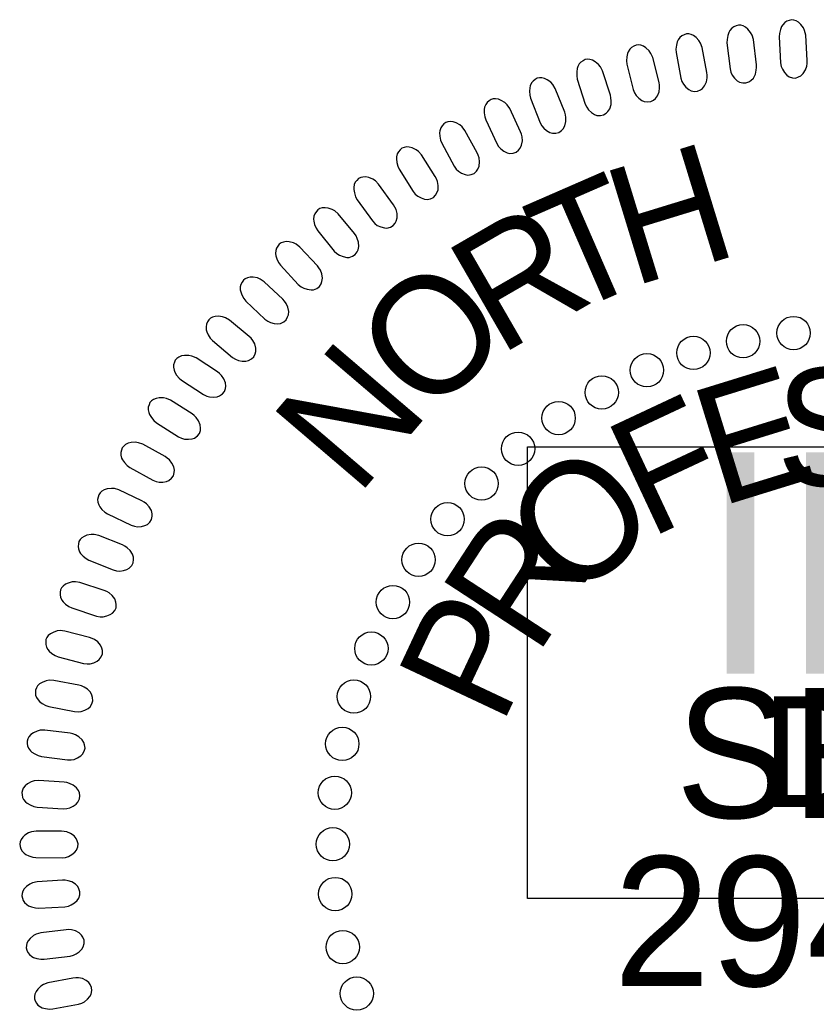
# Model space of a CAD drawing. Extents: x 18938 to 19565, y 6931 to 7973.
# Drawn here: x 19354.83 to 19359.81, y 7355.5 to 7361.68 of the extents above; entities that cross this region are included whole.
import ezdxf

# ---------------------------------------------------------------- set-up
doc = ezdxf.new("R2010")
doc.units = 0
for name, color, linetype in [('Old_Level_10', 7, 'Continuous'), ('Prop Pavement Schedule Description CELL', 7, 'Continuous'), ('Scratch_Level_5', 7, 'Continuous')]:
    doc.layers.add(name, color=color, linetype=linetype)

# ---------------------------------------------------------------- blocks, each defined once
blk = doc.blocks.new('Brandon J. McInnis')
at = {"layer": 'Old_Level_10'}
for points in [[(-52.946, 88.647), (-53.023, 89.871), (-53.074, 90.088), (-53.135, 90.223), (-53.257, 90.386), (-53.361, 90.49), (-53.478, 90.562), (-53.585, 90.596), (-53.698, 90.608), (-53.809, 90.581), (-53.926, 90.544), (-54.027, 90.478), (-54.125, 90.372), (-54.18, 90.288), (-54.238, 90.135), (-54.286, 89.952), (-54.298, 89.792), (-54.227, 88.537), (-54.195, 88.369), (-54.141, 88.232), (-54.042, 88.079), (-53.921, 87.947), (-53.819, 87.873), (-53.658, 87.823), (-53.508, 87.812), (-53.361, 87.862), (-53.26, 87.918), (-53.139, 88.026), (-53.031, 88.202), (-52.975, 88.386), (-52.953, 88.517)], [(-55.384, 88.444), (-55.538, 89.661), (-55.602, 89.875), (-55.672, 90.006), (-55.804, 90.161), (-55.914, 90.257), (-56.035, 90.322), (-56.145, 90.349), (-56.258, 90.355), (-56.367, 90.321), (-56.482, 90.276), (-56.578, 90.204), (-56.67, 90.092), (-56.719, 90.005), (-56.767, 89.848), (-56.804, 89.663), (-56.806, 89.502), (-56.656, 88.254), (-56.613, 88.088), (-56.551, 87.955), (-56.442, 87.808), (-56.313, 87.684), (-56.207, 87.617), (-56.044, 87.577), (-55.893, 87.576), (-55.75, 87.634), (-55.652, 87.697), (-55.538, 87.812), (-55.441, 87.995), (-55.397, 88.181), (-55.384, 88.313)], [(-57.766, 88.076), (-57.995, 89.281), (-58.073, 89.489), (-58.15, 89.617), (-58.292, 89.763), (-58.408, 89.852), (-58.533, 89.91), (-58.643, 89.929), (-58.758, 89.928), (-58.864, 89.887), (-58.975, 89.835), (-59.067, 89.757), (-59.152, 89.639), (-59.195, 89.55), (-59.233, 89.39), (-59.258, 89.203), (-59.251, 89.042), (-59.023, 87.806), (-58.969, 87.644), (-58.899, 87.515), (-58.781, 87.375), (-58.645, 87.259), (-58.534, 87.199), (-58.369, 87.169), (-58.219, 87.178), (-58.079, 87.245), (-57.985, 87.314), (-57.879, 87.435), (-57.794, 87.624), (-57.761, 87.813), (-57.756, 87.946)], [(-60.071, 87.604), (-60.375, 88.792), (-60.466, 88.995), (-60.552, 89.118), (-60.702, 89.254), (-60.824, 89.336), (-60.952, 89.386), (-61.064, 89.399), (-61.177, 89.39), (-61.281, 89.343), (-61.389, 89.284), (-61.476, 89.2), (-61.552, 89.077), (-61.591, 88.986), (-61.619, 88.823), (-61.632, 88.635), (-61.614, 88.475), (-61.309, 87.256), (-61.245, 87.097), (-61.167, 86.973), (-61.04, 86.841), (-60.897, 86.733), (-60.783, 86.681), (-60.616, 86.661), (-60.466, 86.679), (-60.331, 86.754), (-60.243, 86.829), (-60.144, 86.957), (-60.071, 87.151), (-60.05, 87.342), (-60.053, 87.474)], [(-62.405, 86.983), (-62.783, 88.15), (-62.886, 88.347), (-62.979, 88.464), (-63.138, 88.591), (-63.264, 88.665), (-63.396, 88.706), (-63.508, 88.712), (-63.62, 88.696), (-63.721, 88.643), (-63.825, 88.577), (-63.906, 88.489), (-63.975, 88.361), (-64.008, 88.266), (-64.026, 88.103), (-64.027, 87.914), (-63.999, 87.755), (-63.618, 86.558), (-63.544, 86.404), (-63.459, 86.285), (-63.324, 86.161), (-63.175, 86.063), (-63.058, 86.017), (-62.889, 86.008), (-62.741, 86.035), (-62.611, 86.119), (-62.527, 86.199), (-62.437, 86.333), (-62.376, 86.532), (-62.367, 86.723), (-62.379, 86.856)], [(-64.605, 86.167), (-65.057, 87.308), (-65.172, 87.498), (-65.272, 87.609), (-65.439, 87.725), (-65.569, 87.791), (-65.703, 87.824), (-65.815, 87.823), (-65.926, 87.8), (-66.023, 87.74), (-66.124, 87.668), (-66.199, 87.574), (-66.26, 87.443), (-66.286, 87.347), (-66.294, 87.183), (-66.283, 86.994), (-66.245, 86.838), (-65.79, 85.666), (-65.707, 85.517), (-65.614, 85.404), (-65.471, 85.288), (-65.316, 85.2), (-65.196, 85.161), (-65.028, 85.163), (-64.882, 85.2), (-64.758, 85.292), (-64.679, 85.377), (-64.597, 85.516), (-64.548, 85.718), (-64.552, 85.91), (-64.572, 86.041)], [(-66.723, 85.234), (-67.245, 86.344), (-67.372, 86.526), (-67.479, 86.631), (-67.652, 86.737), (-67.787, 86.794), (-67.922, 86.819), (-68.034, 86.811), (-68.144, 86.781), (-68.237, 86.715), (-68.332, 86.638), (-68.402, 86.539), (-68.454, 86.404), (-68.474, 86.306), (-68.472, 86.142), (-68.449, 85.954), (-68.402, 85.8), (-67.873, 84.661), (-67.781, 84.516), (-67.681, 84.409), (-67.532, 84.303), (-67.371, 84.224), (-67.25, 84.193), (-67.082, 84.206), (-66.938, 84.251), (-66.82, 84.351), (-66.746, 84.441), (-66.674, 84.585), (-66.637, 84.789), (-66.653, 84.98), (-66.681, 85.111)], [(-68.806, 84.22), (-69.397, 85.295), (-69.535, 85.47), (-69.648, 85.567), (-69.828, 85.662), (-69.966, 85.711), (-70.102, 85.727), (-70.213, 85.711), (-70.321, 85.675), (-70.41, 85.604), (-70.501, 85.52), (-70.563, 85.417), (-70.607, 85.279), (-70.621, 85.18), (-70.608, 85.017), (-70.574, 84.83), (-70.517, 84.68), (-69.918, 83.575), (-69.817, 83.437), (-69.71, 83.337), (-69.556, 83.24), (-69.389, 83.171), (-69.266, 83.148), (-69.099, 83.171), (-68.959, 83.226), (-68.847, 83.333), (-68.779, 83.427), (-68.716, 83.576), (-68.693, 83.782), (-68.72, 83.972), (-68.757, 84.099)], [(-70.823, 83.078), (-71.48, 84.114), (-71.63, 84.28), (-71.748, 84.369), (-71.933, 84.453), (-72.074, 84.493), (-72.211, 84.5), (-72.322, 84.478), (-72.427, 84.435), (-72.511, 84.358), (-72.596, 84.269), (-72.652, 84.162), (-72.687, 84.022), (-72.695, 83.923), (-72.672, 83.76), (-72.626, 83.577), (-72.56, 83.429), (-71.893, 82.364), (-71.783, 82.233), (-71.67, 82.139), (-71.509, 82.053), (-71.34, 81.995), (-71.215, 81.979), (-71.05, 82.013), (-70.914, 82.076), (-70.809, 82.19), (-70.747, 82.288), (-70.693, 82.44), (-70.683, 82.648), (-70.723, 82.836), (-70.766, 82.96)], [(-72.824, 81.723), (-73.545, 82.716), (-73.704, 82.872), (-73.828, 82.954), (-74.019, 83.026), (-74.162, 83.057), (-74.299, 83.056), (-74.408, 83.027), (-74.51, 82.977), (-74.589, 82.895), (-74.668, 82.801), (-74.717, 82.691), (-74.744, 82.548), (-74.745, 82.449), (-74.712, 82.288), (-74.655, 82.107), (-74.579, 81.965), (-73.847, 80.944), (-73.729, 80.82), (-73.611, 80.733), (-73.445, 80.657), (-73.272, 80.61), (-73.146, 80.602), (-72.984, 80.646), (-72.851, 80.718), (-72.754, 80.838), (-72.699, 80.939), (-72.654, 81.095), (-72.657, 81.303), (-72.708, 81.488), (-72.76, 81.61)], [(-74.704, 80.335), (-75.486, 81.28), (-75.655, 81.425), (-75.784, 81.5), (-75.978, 81.559), (-76.123, 81.582), (-76.26, 81.572), (-76.366, 81.535), (-76.465, 81.479), (-76.539, 81.392), (-76.612, 81.293), (-76.655, 81.181), (-76.672, 81.037), (-76.667, 80.937), (-76.624, 80.779), (-76.556, 80.603), (-76.471, 80.465), (-75.677, 79.492), (-75.551, 79.376), (-75.427, 79.297), (-75.257, 79.231), (-75.081, 79.195), (-74.955, 79.195), (-74.796, 79.249), (-74.668, 79.329), (-74.579, 79.455), (-74.53, 79.56), (-74.495, 79.718), (-74.512, 79.925), (-74.574, 80.106), (-74.634, 80.225)], [(-76.492, 78.795), (-77.331, 79.69), (-77.509, 79.825), (-77.643, 79.891), (-77.841, 79.938), (-77.986, 79.951), (-78.123, 79.933), (-78.226, 79.89), (-78.322, 79.828), (-78.39, 79.736), (-78.457, 79.632), (-78.492, 79.518), (-78.5, 79.373), (-78.489, 79.274), (-78.436, 79.119), (-78.356, 78.947), (-78.264, 78.816), (-77.409, 77.894), (-77.277, 77.786), (-77.149, 77.715), (-76.974, 77.66), (-76.796, 77.634), (-76.671, 77.642), (-76.516, 77.707), (-76.393, 77.795), (-76.312, 77.926), (-76.269, 78.034), (-76.244, 78.193), (-76.273, 78.399), (-76.348, 78.576), (-76.414, 78.691)], [(-78.154, 77.186), (-79.048, 78.026), (-79.234, 78.149), (-79.371, 78.207), (-79.572, 78.241), (-79.718, 78.246), (-79.853, 78.218), (-79.954, 78.169), (-80.045, 78.101), (-80.107, 78.006), (-80.167, 77.898), (-80.196, 77.782), (-80.195, 77.637), (-80.177, 77.538), (-80.115, 77.387), (-80.025, 77.22), (-79.924, 77.094), (-79.013, 76.229), (-78.874, 76.129), (-78.742, 76.066), (-78.564, 76.022), (-78.386, 76.009), (-78.261, 76.024), (-78.11, 76.098), (-77.993, 76.193), (-77.92, 76.33), (-77.884, 76.44), (-77.87, 76.601), (-77.911, 76.804), (-77.996, 76.976), (-78.07, 77.086)], [(-79.768, 75.399), (-80.712, 76.182), (-80.906, 76.293), (-81.046, 76.342), (-81.249, 76.363), (-81.395, 76.358), (-81.527, 76.323), (-81.625, 76.268), (-81.712, 76.194), (-81.768, 76.095), (-81.821, 75.983), (-81.843, 75.865), (-81.832, 75.721), (-81.809, 75.624), (-81.736, 75.477), (-81.636, 75.315), (-81.528, 75.197), (-80.565, 74.39), (-80.42, 74.299), (-80.284, 74.245), (-80.103, 74.212), (-79.925, 74.209), (-79.801, 74.234), (-79.655, 74.316), (-79.544, 74.418), (-79.479, 74.559), (-79.451, 74.671), (-79.447, 74.833), (-79.501, 75.033), (-79.596, 75.2), (-79.678, 75.305)], [(-81.292, 73.697), (-82.322, 74.363), (-82.527, 74.45), (-82.673, 74.483), (-82.876, 74.48), (-83.021, 74.458), (-83.148, 74.407), (-83.239, 74.341), (-83.317, 74.257), (-83.361, 74.153), (-83.4, 74.036), (-83.407, 73.916), (-83.38, 73.774), (-83.346, 73.68), (-83.256, 73.542), (-83.138, 73.394), (-83.016, 73.289), (-81.965, 72.601), (-81.81, 72.528), (-81.669, 72.49), (-81.486, 72.478), (-81.308, 72.497), (-81.188, 72.536), (-81.053, 72.635), (-80.955, 72.749), (-80.907, 72.897), (-80.892, 73.011), (-80.907, 73.172), (-80.984, 73.365), (-81.099, 73.519), (-81.192, 73.614)], [(-82.507, 71.674), (-83.542, 72.332), (-83.747, 72.418), (-83.893, 72.449), (-84.097, 72.446), (-84.241, 72.422), (-84.369, 72.37), (-84.458, 72.303), (-84.536, 72.219), (-84.579, 72.113), (-84.617, 71.997), (-84.623, 71.876), (-84.595, 71.735), (-84.56, 71.641), (-84.469, 71.504), (-84.35, 71.357), (-84.228, 71.253), (-83.17, 70.573), (-83.015, 70.501), (-82.873, 70.464), (-82.691, 70.454), (-82.513, 70.474), (-82.393, 70.513), (-82.259, 70.614), (-82.162, 70.73), (-82.115, 70.877), (-82.101, 70.992), (-82.117, 71.153), (-82.196, 71.344), (-82.312, 71.497), (-82.405, 71.593)], [(-83.81, 69.625), (-84.885, 70.217), (-85.095, 70.29), (-85.243, 70.311), (-85.445, 70.295), (-85.589, 70.262), (-85.712, 70.203), (-85.797, 70.13), (-85.869, 70.042), (-85.905, 69.934), (-85.937, 69.815), (-85.935, 69.694), (-85.898, 69.554), (-85.857, 69.464), (-85.759, 69.332), (-85.63, 69.193), (-85.501, 69.097), (-84.404, 68.485), (-84.245, 68.422), (-84.101, 68.395), (-83.918, 68.396), (-83.741, 68.427), (-83.624, 68.474), (-83.496, 68.582), (-83.407, 68.704), (-83.37, 68.854), (-83.363, 68.969), (-83.389, 69.129), (-83.48, 69.315), (-83.605, 69.461), (-83.704, 69.55)], [(-84.919, 67.501), (-86.029, 68.024), (-86.243, 68.084), (-86.392, 68.096), (-86.593, 68.067), (-86.734, 68.026), (-86.853, 67.958), (-86.934, 67.88), (-87, 67.787), (-87.03, 67.678), (-87.053, 67.556), (-87.044, 67.437), (-86.999, 67.3), (-86.952, 67.212), (-86.845, 67.087), (-86.708, 66.956), (-86.574, 66.867), (-85.439, 66.325), (-85.277, 66.274), (-85.131, 66.255), (-84.949, 66.268), (-84.775, 66.31), (-84.661, 66.364), (-84.54, 66.48), (-84.458, 66.607), (-84.431, 66.759), (-84.431, 66.876), (-84.467, 67.033), (-84.57, 67.213), (-84.703, 67.35), (-84.808, 67.433)], [(-85.858, 65.383), (-86.998, 65.834), (-87.216, 65.88), (-87.365, 65.884), (-87.565, 65.842), (-87.702, 65.792), (-87.817, 65.717), (-87.893, 65.634), (-87.953, 65.537), (-87.976, 65.426), (-87.992, 65.303), (-87.975, 65.184), (-87.921, 65.05), (-87.869, 64.965), (-87.754, 64.847), (-87.609, 64.726), (-87.47, 64.646), (-86.304, 64.176), (-86.139, 64.135), (-85.992, 64.125), (-85.811, 64.149), (-85.64, 64.202), (-85.529, 64.263), (-85.415, 64.387), (-85.343, 64.518), (-85.324, 64.672), (-85.332, 64.788), (-85.378, 64.943), (-85.492, 65.116), (-85.634, 65.245), (-85.744, 65.321)], [(-86.734, 63.193), (-87.901, 63.572), (-88.121, 63.605), (-88.27, 63.599), (-88.466, 63.545), (-88.601, 63.486), (-88.711, 63.404), (-88.781, 63.317), (-88.834, 63.216), (-88.85, 63.103), (-88.859, 62.98), (-88.834, 62.863), (-88.772, 62.732), (-88.714, 62.65), (-88.593, 62.54), (-88.441, 62.428), (-88.296, 62.357), (-87.103, 61.961), (-86.935, 61.93), (-86.788, 61.93), (-86.609, 61.966), (-86.442, 62.029), (-86.335, 62.097), (-86.23, 62.227), (-86.165, 62.363), (-86.157, 62.518), (-86.172, 62.633), (-86.227, 62.785), (-86.351, 62.951), (-86.502, 63.07), (-86.616, 63.139)], [(-87.438, 60.938), (-88.627, 61.243), (-88.848, 61.261), (-88.997, 61.246), (-89.189, 61.179), (-89.319, 61.113), (-89.425, 61.024), (-89.489, 60.932), (-89.537, 60.829), (-89.545, 60.716), (-89.546, 60.592), (-89.514, 60.475), (-89.444, 60.35), (-89.381, 60.272), (-89.253, 60.169), (-89.094, 60.067), (-88.945, 60.005), (-87.73, 59.685), (-87.56, 59.665), (-87.414, 59.673), (-87.237, 59.721), (-87.074, 59.794), (-86.972, 59.868), (-86.875, 60.006), (-86.819, 60.146), (-86.82, 60.3), (-86.842, 60.414), (-86.907, 60.562), (-87.041, 60.72), (-87.199, 60.83), (-87.317, 60.891)], [(-87.95, 58.642), (-89.154, 58.872), (-89.377, 58.877), (-89.524, 58.852), (-89.712, 58.773), (-89.838, 58.699), (-89.937, 58.603), (-89.996, 58.508), (-90.037, 58.402), (-90.038, 58.288), (-90.031, 58.165), (-89.992, 58.051), (-89.914, 57.929), (-89.847, 57.856), (-89.712, 57.761), (-89.547, 57.669), (-89.395, 57.617), (-88.161, 57.373), (-87.991, 57.364), (-87.845, 57.382), (-87.672, 57.44), (-87.514, 57.524), (-87.417, 57.604), (-87.329, 57.747), (-87.281, 57.891), (-87.292, 58.045), (-87.322, 58.157), (-87.396, 58.301), (-87.539, 58.45), (-87.704, 58.55), (-87.826, 58.603)], [(-88.37, 56.328), (-89.587, 56.482), (-89.809, 56.472), (-89.955, 56.438), (-90.137, 56.348), (-90.258, 56.266), (-90.351, 56.164), (-90.404, 56.066), (-90.438, 55.957), (-90.432, 55.843), (-90.417, 55.72), (-90.371, 55.609), (-90.285, 55.493), (-90.214, 55.424), (-90.074, 55.338), (-89.903, 55.256), (-89.748, 55.214), (-88.502, 55.048), (-88.331, 55.05), (-88.187, 55.077), (-88.018, 55.145), (-87.865, 55.239), (-87.774, 55.326), (-87.694, 55.474), (-87.655, 55.62), (-87.677, 55.773), (-87.713, 55.883), (-87.796, 56.022), (-87.949, 56.161), (-88.119, 56.251), (-88.243, 56.297)], [(-88.656, 53.984), (-89.881, 54.061), (-90.102, 54.038), (-90.245, 53.994), (-90.421, 53.893), (-90.537, 53.803), (-90.624, 53.696), (-90.67, 53.594), (-90.697, 53.484), (-90.684, 53.371), (-90.661, 53.249), (-90.609, 53.141), (-90.516, 53.031), (-90.44, 52.966), (-90.295, 52.889), (-90.12, 52.818), (-89.962, 52.786), (-88.708, 52.699), (-88.537, 52.71), (-88.395, 52.746), (-88.23, 52.826), (-88.084, 52.929), (-87.998, 53.021), (-87.929, 53.174), (-87.899, 53.322), (-87.93, 53.473), (-87.973, 53.581), (-88.064, 53.714), (-88.226, 53.844), (-88.401, 53.923), (-88.528, 53.96)], [(-88.787, 51.633), (-90.013, 51.633), (-90.233, 51.595), (-90.373, 51.544), (-90.542, 51.432), (-90.652, 51.334), (-90.731, 51.222), (-90.771, 51.118), (-90.792, 51.005), (-90.771, 50.894), (-90.742, 50.774), (-90.682, 50.669), (-90.582, 50.565), (-90.503, 50.505), (-90.353, 50.437), (-90.173, 50.378), (-90.014, 50.355), (-88.757, 50.347), (-88.588, 50.369), (-88.448, 50.415), (-88.289, 50.504), (-88.149, 50.616), (-88.069, 50.713), (-88.009, 50.87), (-87.989, 51.02), (-88.029, 51.169), (-88.079, 51.274), (-88.178, 51.401), (-88.348, 51.521), (-88.527, 51.588), (-88.657, 51.618)], [(-88.734, 49.275), (-89.959, 49.199), (-90.175, 49.148), (-90.311, 49.087), (-90.474, 48.964), (-90.578, 48.86), (-90.65, 48.743), (-90.683, 48.637), (-90.696, 48.523), (-90.669, 48.413), (-90.631, 48.295), (-90.566, 48.195), (-90.459, 48.096), (-90.376, 48.042), (-90.222, 47.984), (-90.039, 47.936), (-89.879, 47.923), (-88.624, 47.994), (-88.456, 48.027), (-88.32, 48.081), (-88.166, 48.181), (-88.034, 48.301), (-87.96, 48.402), (-87.91, 48.563), (-87.9, 48.713), (-87.949, 48.86), (-88.005, 48.962), (-88.113, 49.082), (-88.289, 49.191), (-88.473, 49.247), (-88.604, 49.269)], [(-88.569, 46.894), (-89.787, 46.741), (-89.999, 46.676), (-90.132, 46.607), (-90.286, 46.475), (-90.383, 46.364), (-90.448, 46.243), (-90.474, 46.134), (-90.48, 46.02), (-90.446, 45.912), (-90.402, 45.797), (-90.33, 45.7), (-90.217, 45.609), (-90.13, 45.56), (-89.974, 45.512), (-89.788, 45.475), (-89.627, 45.473), (-88.379, 45.622), (-88.214, 45.665), (-88.081, 45.728), (-87.934, 45.836), (-87.809, 45.965), (-87.742, 46.071), (-87.702, 46.235), (-87.702, 46.386), (-87.76, 46.529), (-87.822, 46.627), (-87.937, 46.741), (-88.12, 46.838), (-88.307, 46.882), (-88.439, 46.895)], [(-88.236, 44.569), (-89.441, 44.339), (-89.65, 44.261), (-89.777, 44.185), (-89.923, 44.042), (-90.013, 43.926), (-90.07, 43.801), (-90.089, 43.691), (-90.088, 43.577), (-90.047, 43.471), (-89.995, 43.359), (-89.918, 43.267), (-89.8, 43.183), (-89.71, 43.139), (-89.55, 43.101), (-89.363, 43.076), (-89.202, 43.083), (-87.966, 43.311), (-87.804, 43.365), (-87.675, 43.435), (-87.536, 43.553), (-87.419, 43.69), (-87.359, 43.8), (-87.33, 43.965), (-87.338, 44.116), (-87.405, 44.255), (-87.473, 44.349), (-87.595, 44.455), (-87.784, 44.541), (-87.974, 44.573), (-88.106, 44.578)]]:
    blk.add_lwpolyline(points, close=True, dxfattribs=at)
for centre in [(-53.603, 75.56), (-56.031, 75.163), (-58.42, 74.606), (-60.65, 73.77), (-62.825, 72.709), (-64.895, 71.475), (-66.847, 70.001), (-68.599, 68.329), (-70.232, 66.616), (-71.626, 64.665), (-72.861, 62.633), (-73.897, 60.403), (-74.734, 58.093), (-75.292, 55.822), (-75.651, 53.472), (-75.748, 50.997), (-75.629, 48.607), (-75.271, 46.057), (-74.595, 43.826)]:
    blk.add_circle(centre, 0.801, dxfattribs=at)
for s, height, rotation, p in [('H', 5.669, 17.0557, (-61.361, 77.767)), ('T', 5.669, 23.5451, (-64.54, 76.357)), ('R', 5.669, 30.0345, (-67.761, 74.438)), ('O', 5.669, 43.0132, (-71.236, 71.41)), ('N', 5.669, 49.5025, (-74.583, 67.655)), ('E', 5.669, 17.1686, (-57.165, 67.198)), ('S', 5.669, 1.289, (-54.398, 68.157)), ('F', 5.669, 25.1084, (-60.555, 65.659)), ('O', 5.669, 40.988, (-64.252, 62.521)), ('R', 5.669, 56.8676, (-65.966, 59.974)), ('P', 5.669, 64.8074, (-67.652, 56.612)), ('SEAL', 6.2363, 359.9814, (-59.282, 52.264)), ('29470', 6.2363, 359.9814, (-62.253, 44.185))]:
    blk.add_text(s, height=height, rotation=rotation, dxfattribs=at).set_placement(p)

msp = doc.modelspace()

# ---------------------------------------------------------------- linework, layer by layer
at = {"layer": 'Scratch_Level_5'}
msp.add_lwpolyline([(19358.0043, 7356.1963), (19358.0043, 7359.0163), (19375.6443, 7359.0163), (19375.6443, 7356.1963)], close=True, dxfattribs=at)

# ---------------------------------------------------------------- block references
at = {"layer": 'Prop Pavement Schedule Description CELL', "xscale": 0.13, "yscale": 0.13}
msp.add_blockref('Brandon J. McInnis', (19366.6353, 7349.9047), dxfattribs=at)

# ---------------------------------------------------------------- texts
at = {"layer": 'Scratch_Level_5'}
for s, height, p in [('INCOMPLETE PLANS', 1.3824, (19359.0783, 7357.6003)), ('DO NOT USE FOR R/W ACQUISITION', 0.6912, (19359.4683, 7356.7663))]:
    msp.add_text(s, height=height, dxfattribs=at).set_placement(p)

doc.saveas('drawing.dxf')
